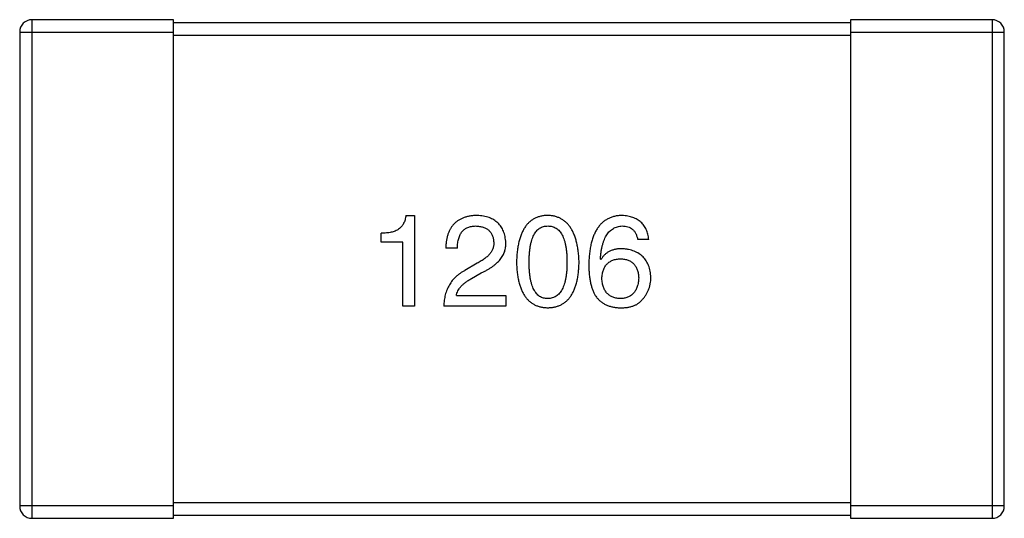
# Model space of a CAD drawing. Header units: millimetres. Extents: x 42 to 554, y 166 to 335.
# Tile 335 of 410: x 496.58 to 499.78, y 227.03 to 228.65. Entities that reach past the tile are written whole.
import ezdxf

# ---------------------------------------------------------------- set-up
doc = ezdxf.new("R2010")
doc.units = ezdxf.units.MM
doc.header["$LTSCALE"] = 30.734
doc.layers.get('0').update_dxf_attribs({"linetype": 'CONTINUOUS'})

msp = doc.modelspace()

# ---------------------------------------------------------------- linework, layer by layer
at = {"linetype": 'Continuous'}
for p, q in [((497.083, 228.6504), (496.623, 228.6504)), ((496.623, 227.0304), (496.623, 228.6504)), ((497.083, 227.0304), (497.083, 228.6504)), ((499.283, 228.6404), (497.083, 228.6404)), ((499.743, 228.6504), (499.283, 228.6504)), ((499.283, 228.6504), (499.283, 227.0304)), ((499.743, 228.6504), (499.743, 227.0304)), ((496.583, 228.6104), (497.083, 228.6104)), ((496.583, 228.6104), (496.583, 227.0704)), ((499.283, 228.6104), (499.783, 228.6104)), ((499.783, 227.0704), (499.783, 228.6104)), ((497.083, 228.6004), (499.283, 228.6004)), ((497.838, 228.0146), (497.8659, 228.0146)), ((497.8659, 228.0146), (497.8659, 227.7195)), ((497.7577, 227.9277), (497.7577, 227.9572)), ((497.8282, 227.9277), (497.7577, 227.9277)), ((497.8282, 227.7195), (497.8282, 227.9277)), ((498.0056, 227.908), (497.9679, 227.908)), ((498.6276, 227.9359), (498.5915, 227.9359)), ((498.0695, 227.8589), (498.0302, 227.8359)), ((498.4719, 227.8703), (498.4702, 227.872)), ((498.0515, 227.8097), (498.0826, 227.8277)), ((498.0023, 227.7539), (498.163, 227.7539)), ((498.163, 227.7539), (498.163, 227.7195)), ((497.8659, 227.7195), (497.8282, 227.7195)), ((498.163, 227.7195), (497.9613, 227.7195)), ((499.283, 227.0804), (497.083, 227.0804)), ((497.083, 227.0704), (496.583, 227.0704)), ((497.083, 227.0404), (499.283, 227.0404)), ((499.783, 227.0704), (499.283, 227.0704)), ((496.623, 227.0304), (497.083, 227.0304)), ((499.283, 227.0304), (499.743, 227.0304))]:
    msp.add_line(p, q, dxfattribs=at)
for centre, start, end in [((496.623, 228.6104), 90, 180), ((499.743, 228.6104), 0, 90), ((496.623, 227.0704), 180, 270), ((499.743, 227.0704), 270, 0)]:
    msp.add_arc(centre, 0.04, start, end, dxfattribs=at)
for points, knots in [([(497.838, 228.0146), (497.8377, 228.0121), (497.837, 228.0074), (497.8354, 228.0005), (497.8334, 227.9941), (497.8307, 227.9882), (497.8274, 227.9829), (497.8237, 227.978), (497.8195, 227.9736), (497.8146, 227.9698), (497.8094, 227.9664), (497.8035, 227.9636), (497.7971, 227.9613), (497.7902, 227.9595), (497.7828, 227.9581), (497.7749, 227.9573), (497.7665, 227.9569), (497.7607, 227.9571), (497.7577, 227.9572)], [0, 0, 0, 0, 0.066659, 0.129311, 0.18962, 0.247164, 0.30314, 0.357527, 0.411867, 0.466926, 0.523012, 0.580527, 0.641561, 0.705268, 0.772282, 0.84407, 0.919338, 1, 1, 1, 1]), ([(498.0695, 228.0146), (498.0655, 228.0144), (498.0576, 228.014), (498.0462, 228.0124), (498.0356, 228.0101), (498.0257, 228.0069), (498.0167, 228.003), (498.0083, 227.9983), (498.0007, 227.9928), (497.994, 227.9864), (497.988, 227.9793), (497.9827, 227.9714), (497.9783, 227.9628), (497.9746, 227.9533), (497.9717, 227.9431), (497.9696, 227.9321), (497.9683, 227.9203), (497.968, 227.9122), (497.9679, 227.908)], [0, 0, 0, 0, 0.07282, 0.141057, 0.2062, 0.267672, 0.326735, 0.383519, 0.439188, 0.494454, 0.549628, 0.605958, 0.66397, 0.72402, 0.787502, 0.854127, 0.925065, 1, 1, 1, 1]), ([(498.163, 227.9261), (498.1627, 227.9295), (498.1621, 227.9361), (498.1606, 227.9456), (498.1583, 227.9546), (498.1554, 227.9629), (498.1519, 227.9707), (498.1477, 227.9778), (498.1428, 227.9843), (498.1372, 227.9901), (498.131, 227.9954), (498.1242, 228), (498.1166, 228.004), (498.1085, 228.0074), (498.0996, 228.0101), (498.0902, 228.0123), (498.0801, 228.0138), (498.0731, 228.0143), (498.0695, 228.0146)], [0, 0, 0, 0, 0.070688, 0.137741, 0.201612, 0.262778, 0.321223, 0.378455, 0.434411, 0.490146, 0.546362, 0.603392, 0.662208, 0.723401, 0.787372, 0.85442, 0.925153, 1, 1, 1, 1]), ([(498.2994, 228.0146), (498.2954, 228.0144), (498.2876, 228.0141), (498.2764, 228.0121), (498.2659, 228.0089), (498.2561, 228.0047), (498.247, 227.9992), (498.2388, 227.9925), (498.2312, 227.9847), (498.2245, 227.9756), (498.2185, 227.9654), (498.2133, 227.9541), (498.2088, 227.9416), (498.2051, 227.9279), (498.2021, 227.9131), (498.1999, 227.8972), (498.1983, 227.8801), (498.1979, 227.8682), (498.1977, 227.8621)], [0, 0, 0, 0, 0.057911, 0.113262, 0.165956, 0.217443, 0.268511, 0.319665, 0.372, 0.426129, 0.483365, 0.543779, 0.607756, 0.676562, 0.749704, 0.827713, 0.911177, 1, 1, 1, 1]), ([(498.401, 227.8621), (498.4008, 227.8682), (498.4002, 227.8799), (498.3985, 227.8968), (498.3961, 227.9127), (498.3931, 227.9273), (498.3893, 227.9409), (498.3847, 227.9533), (498.3794, 227.9646), (498.3734, 227.9748), (498.3667, 227.9838), (498.3592, 227.9918), (498.351, 227.9985), (498.3421, 228.0041), (498.3324, 228.0084), (498.3221, 228.0118), (498.311, 228.0139), (498.3033, 228.0144), (498.2994, 228.0146)], [0, 0, 0, 0, 0.088475, 0.171606, 0.249595, 0.322626, 0.391327, 0.455765, 0.516374, 0.573675, 0.628522, 0.681161, 0.732559, 0.783563, 0.83504, 0.887639, 0.942585, 1, 1, 1, 1]), ([(498.5407, 228.0146), (498.5365, 228.0143), (498.5282, 228.0138), (498.5162, 228.0116), (498.505, 228.0082), (498.4946, 228.0036), (498.4849, 227.9979), (498.4761, 227.9908), (498.4681, 227.9826), (498.461, 227.9731), (498.4546, 227.9626), (498.449, 227.9508), (498.4442, 227.9378), (498.4403, 227.9237), (498.4371, 227.9083), (498.4348, 227.8918), (498.4331, 227.8741), (498.4327, 227.8619), (498.4325, 227.8556)], [0, 0, 0, 0, 0.058957, 0.115262, 0.16907, 0.221312, 0.273147, 0.324961, 0.377649, 0.432026, 0.488925, 0.549039, 0.612912, 0.680653, 0.753056, 0.830314, 0.912483, 1, 1, 1, 1]), ([(498.6276, 227.9359), (498.6272, 227.9389), (498.6265, 227.9447), (498.6246, 227.9532), (498.6223, 227.9611), (498.6193, 227.9685), (498.6157, 227.9753), (498.6116, 227.9816), (498.6071, 227.9874), (498.6019, 227.9926), (498.5961, 227.9972), (498.5899, 228.0014), (498.583, 228.005), (498.5756, 228.008), (498.5677, 228.0105), (498.5592, 228.0124), (498.5501, 228.0138), (498.5439, 228.0143), (498.5407, 228.0146)], [0, 0, 0, 0, 0.06947, 0.136096, 0.199592, 0.260665, 0.319672, 0.377156, 0.433415, 0.489984, 0.546535, 0.604276, 0.663499, 0.725182, 0.788953, 0.855683, 0.926216, 1, 1, 1, 1]), ([(498.0056, 227.908), (498.0057, 227.911), (498.0059, 227.9166), (498.0068, 227.9248), (498.008, 227.9324), (498.0097, 227.9395), (498.012, 227.946), (498.0145, 227.952), (498.0175, 227.9574), (498.0211, 227.9621), (498.0249, 227.9665), (498.0293, 227.9701), (498.0341, 227.9732), (498.0394, 227.9758), (498.0451, 227.9777), (498.0512, 227.9791), (498.0577, 227.98), (498.0623, 227.9801), (498.0646, 227.9802)], [0, 0, 0, 0, 0.082594, 0.15978, 0.232961, 0.301462, 0.365595, 0.426678, 0.484662, 0.540809, 0.595146, 0.648401, 0.702272, 0.757102, 0.813447, 0.872233, 0.934055, 1, 1, 1, 1]), ([(498.0646, 227.9802), (498.0668, 227.98), (498.0712, 227.9798), (498.0776, 227.9791), (498.0836, 227.9779), (498.0891, 227.9764), (498.0942, 227.9744), (498.099, 227.9722), (498.1033, 227.9694), (498.1073, 227.9664), (498.1107, 227.9628), (498.1139, 227.959), (498.1165, 227.9547), (498.1188, 227.95), (498.1206, 227.945), (498.1221, 227.9396), (498.1231, 227.9338), (498.1234, 227.9298), (498.1236, 227.9277)], [0, 0, 0, 0, 0.076112, 0.148436, 0.216883, 0.281466, 0.34298, 0.402356, 0.459881, 0.51546, 0.571111, 0.62658, 0.683162, 0.741007, 0.801404, 0.863825, 0.930544, 1, 1, 1, 1]), ([(498.2387, 227.8621), (498.2388, 227.8669), (498.2389, 227.8761), (498.2396, 227.8895), (498.2407, 227.902), (498.2423, 227.9135), (498.2446, 227.9241), (498.247, 227.9339), (498.2501, 227.9427), (498.2537, 227.9505), (498.2577, 227.9575), (498.2622, 227.9636), (498.2672, 227.9687), (498.2727, 227.9729), (498.2787, 227.9762), (498.2852, 227.9785), (498.2921, 227.9799), (498.2969, 227.9801), (498.2994, 227.9802)], [0, 0, 0, 0, 0.096452, 0.187278, 0.271765, 0.350519, 0.423437, 0.491321, 0.554011, 0.612224, 0.666281, 0.717003, 0.764884, 0.811423, 0.856783, 0.902993, 0.950236, 1, 1, 1, 1]), ([(498.2994, 227.9802), (498.3019, 227.9801), (498.3068, 227.9799), (498.3139, 227.9785), (498.3206, 227.9762), (498.3268, 227.973), (498.3324, 227.9687), (498.3376, 227.9636), (498.3421, 227.9575), (498.3464, 227.9506), (498.35, 227.9427), (498.3531, 227.9339), (498.3558, 227.9242), (498.3579, 227.9135), (498.3596, 227.902), (498.3608, 227.8895), (498.3615, 227.8761), (498.3616, 227.8669), (498.3617, 227.8621)], [0, 0, 0, 0, 0.050604, 0.098688, 0.145699, 0.191791, 0.238625, 0.286717, 0.337546, 0.391814, 0.449755, 0.512106, 0.579685, 0.652048, 0.730262, 0.814146, 0.904281, 1, 1, 1, 1]), ([(498.4702, 227.872), (498.4705, 227.8762), (498.4711, 227.8845), (498.4727, 227.8964), (498.4746, 227.9075), (498.4769, 227.9179), (498.4798, 227.9275), (498.4831, 227.9363), (498.4867, 227.9443), (498.4909, 227.9515), (498.4956, 227.9578), (498.5007, 227.9635), (498.5062, 227.9683), (498.5123, 227.9722), (498.5187, 227.9756), (498.5257, 227.9779), (498.533, 227.9796), (498.5381, 227.98), (498.5407, 227.9802)], [0, 0, 0, 0, 0.089218, 0.173709, 0.252753, 0.326963, 0.397099, 0.462534, 0.524018, 0.582178, 0.637235, 0.689955, 0.741228, 0.791618, 0.841661, 0.892925, 0.945259, 1, 1, 1, 1]), ([(498.5407, 227.9802), (498.5441, 227.9801), (498.5506, 227.9799), (498.5598, 227.9777), (498.5679, 227.9742), (498.575, 227.9693), (498.5809, 227.9629), (498.5856, 227.9552), (498.5893, 227.946), (498.5908, 227.9394), (498.5915, 227.9359)], [0, 0, 0, 0, 0.136586, 0.261496, 0.378089, 0.490612, 0.605522, 0.725767, 0.8561, 1, 1, 1, 1]), ([(498.1236, 227.9277), (498.1237, 227.9261), (498.1239, 227.9229), (498.1236, 227.918), (498.1228, 227.9133), (498.1216, 227.9086), (498.1198, 227.904), (498.1176, 227.8995), (498.1149, 227.8951), (498.1117, 227.8908), (498.1081, 227.8864), (498.104, 227.8823), (498.0994, 227.8782), (498.0944, 227.8741), (498.0888, 227.8702), (498.0828, 227.8663), (498.0764, 227.8625), (498.0718, 227.8601), (498.0695, 227.8589)], [0, 0, 0, 0, 0.052237, 0.103888, 0.155485, 0.207395, 0.259864, 0.31356, 0.369176, 0.4266, 0.486836, 0.550048, 0.61567, 0.685271, 0.75824, 0.834614, 0.915635, 1, 1, 1, 1]), ([(498.0826, 227.8277), (498.086, 227.8293), (498.0926, 227.8323), (498.1021, 227.8373), (498.1108, 227.8425), (498.1189, 227.8478), (498.1263, 227.8534), (498.1331, 227.8591), (498.1392, 227.865), (498.1445, 227.871), (498.1492, 227.8773), (498.1532, 227.8837), (498.1566, 227.8903), (498.1593, 227.8971), (498.1612, 227.9041), (498.1625, 227.9113), (498.1632, 227.9186), (498.163, 227.9236), (498.163, 227.9261)], [0, 0, 0, 0, 0.082731, 0.161257, 0.236138, 0.307554, 0.375712, 0.440848, 0.502916, 0.562567, 0.619798, 0.675716, 0.73039, 0.78386, 0.837315, 0.890547, 0.944917, 1, 1, 1, 1]), ([(498.5407, 227.9064), (498.5368, 227.9063), (498.5291, 227.9061), (498.5181, 227.9044), (498.5081, 227.9015), (498.4989, 227.8977), (498.4907, 227.8925), (498.4833, 227.8863), (498.477, 227.8788), (498.4736, 227.8732), (498.4719, 227.8703)], [0, 0, 0, 0, 0.144617, 0.279572, 0.40596, 0.526097, 0.64389, 0.760003, 0.877724, 1, 1, 1, 1]), ([(498.6342, 227.813), (498.634, 227.8165), (498.6336, 227.8233), (498.6321, 227.8333), (498.63, 227.8426), (498.6273, 227.8513), (498.6238, 227.8594), (498.6196, 227.8668), (498.6148, 227.8737), (498.6092, 227.8799), (498.603, 227.8854), (498.5962, 227.8904), (498.5885, 227.8946), (498.5803, 227.8983), (498.5714, 227.9013), (498.5618, 227.9036), (498.5515, 227.9054), (498.5444, 227.9061), (498.5407, 227.9064)], [0, 0, 0, 0, 0.071527, 0.139094, 0.20346, 0.264939, 0.323904, 0.381383, 0.437591, 0.493343, 0.549401, 0.606085, 0.664838, 0.725424, 0.788712, 0.855452, 0.925772, 1, 1, 1, 1]), ([(498.4752, 227.8097), (498.4753, 227.8122), (498.4757, 227.8171), (498.4767, 227.8242), (498.4782, 227.8308), (498.4801, 227.837), (498.4824, 227.8427), (498.4851, 227.8479), (498.4883, 227.8526), (498.4919, 227.8569), (498.4959, 227.8607), (498.5004, 227.8639), (498.5052, 227.8668), (498.5105, 227.8691), (498.5163, 227.871), (498.5224, 227.8724), (498.529, 227.8733), (498.5335, 227.8735), (498.5358, 227.8736)], [0, 0, 0, 0, 0.076072, 0.148369, 0.216753, 0.281358, 0.342792, 0.401604, 0.458929, 0.514444, 0.569818, 0.625343, 0.681554, 0.739608, 0.800134, 0.863477, 0.929547, 1, 1, 1, 1]), ([(498.5358, 227.8736), (498.5381, 227.8735), (498.5425, 227.8733), (498.5488, 227.8724), (498.5548, 227.8711), (498.5604, 227.8692), (498.5655, 227.8669), (498.5703, 227.8642), (498.5746, 227.8609), (498.5785, 227.8573), (498.582, 227.8531), (498.5851, 227.8485), (498.5878, 227.8434), (498.5901, 227.8379), (498.5918, 227.8319), (498.5933, 227.8255), (498.5943, 227.8186), (498.5947, 227.8138), (498.5948, 227.8113)], [0, 0, 0, 0, 0.069884, 0.136529, 0.199638, 0.259844, 0.317774, 0.374356, 0.430026, 0.485148, 0.5409, 0.597889, 0.657472, 0.718614, 0.783613, 0.85129, 0.923712, 1, 1, 1, 1]), ([(498.1977, 227.8621), (498.1979, 227.8562), (498.1983, 227.8448), (498.1999, 227.8282), (498.2021, 227.8128), (498.2051, 227.7985), (498.2088, 227.7852), (498.2133, 227.7732), (498.2185, 227.7622), (498.2246, 227.7523), (498.2312, 227.7436), (498.2388, 227.736), (498.247, 227.7295), (498.2561, 227.7242), (498.2659, 227.7201), (498.2764, 227.717), (498.2876, 227.7151), (498.2954, 227.7148), (498.2994, 227.7146)], [0, 0, 0, 0, 0.087693, 0.170223, 0.247496, 0.319826, 0.387768, 0.451403, 0.511459, 0.568358, 0.622671, 0.675251, 0.726739, 0.778422, 0.830759, 0.884394, 0.940865, 1, 1, 1, 1]), ([(498.2994, 227.7441), (498.2969, 227.7442), (498.2921, 227.7444), (498.2852, 227.7458), (498.2787, 227.748), (498.2727, 227.7514), (498.2672, 227.7556), (498.2622, 227.7607), (498.2577, 227.7667), (498.2537, 227.7737), (498.2501, 227.7816), (498.247, 227.7904), (498.2445, 227.8002), (498.2423, 227.8108), (498.2407, 227.8223), (498.2396, 227.8348), (498.2389, 227.8481), (498.2388, 227.8574), (498.2387, 227.8621)], [0, 0, 0, 0, 0.049766, 0.097012, 0.143225, 0.188786, 0.235079, 0.282962, 0.333687, 0.387747, 0.445963, 0.508657, 0.576545, 0.649868, 0.72822, 0.812712, 0.903543, 1, 1, 1, 1]), ([(498.2994, 227.7146), (498.3034, 227.7148), (498.3111, 227.7151), (498.3224, 227.717), (498.3329, 227.7201), (498.3427, 227.7242), (498.3517, 227.7295), (498.36, 227.736), (498.3675, 227.7436), (498.3743, 227.7523), (498.3802, 227.7622), (498.3854, 227.7732), (498.3899, 227.7852), (498.3937, 227.7985), (498.3967, 227.8128), (498.3989, 227.8282), (498.4004, 227.8448), (498.4008, 227.8562), (498.401, 227.8621)], [0, 0, 0, 0, 0.059134, 0.115603, 0.169236, 0.221572, 0.273254, 0.32474, 0.377319, 0.431815, 0.488555, 0.548609, 0.612242, 0.680182, 0.75251, 0.829782, 0.91231, 1, 1, 1, 1]), ([(498.3617, 227.8621), (498.3616, 227.8574), (498.3615, 227.8483), (498.3608, 227.8351), (498.3596, 227.8228), (498.3579, 227.8114), (498.3558, 227.8008), (498.3531, 227.7912), (498.35, 227.7824), (498.3463, 227.7745), (498.3422, 227.7676), (498.3375, 227.7615), (498.3324, 227.7562), (498.3267, 227.752), (498.3206, 227.7486), (498.314, 227.7461), (498.3068, 227.7446), (498.3019, 227.7443), (498.2994, 227.7441)], [0, 0, 0, 0, 0.094834, 0.184067, 0.267029, 0.344713, 0.417334, 0.484367, 0.546941, 0.604717, 0.65953, 0.710539, 0.759381, 0.806382, 0.853027, 0.900623, 0.949121, 1, 1, 1, 1]), ([(498.4325, 227.8556), (498.4326, 227.8503), (498.4327, 227.8399), (498.4338, 227.8249), (498.4353, 227.8108), (498.4377, 227.7976), (498.4406, 227.7853), (498.4443, 227.7739), (498.4486, 227.7635), (498.4521, 227.7571), (498.4538, 227.7539)], [0, 0, 0, 0, 0.151498, 0.29521, 0.430242, 0.557137, 0.677306, 0.790845, 0.898111, 1, 1, 1, 1]), ([(498.0302, 227.8359), (498.0274, 227.8344), (498.022, 227.8314), (498.0144, 227.8263), (498.0072, 227.821), (498.0007, 227.8152), (497.9945, 227.8092), (497.989, 227.8027), (497.9838, 227.796), (497.9793, 227.7888), (497.9752, 227.7814), (497.9717, 227.7735), (497.9686, 227.7654), (497.9661, 227.7569), (497.9641, 227.748), (497.9627, 227.7388), (497.9617, 227.7293), (497.9614, 227.7228), (497.9613, 227.7195)], [0, 0, 0, 0, 0.065828, 0.130094, 0.192451, 0.254037, 0.313974, 0.373757, 0.433048, 0.492243, 0.551902, 0.611758, 0.672678, 0.734814, 0.798569, 0.863693, 0.930488, 1, 1, 1, 1]), ([(498.0023, 227.7539), (498.0028, 227.7565), (498.0039, 227.7618), (498.0071, 227.7693), (498.0114, 227.7767), (498.0171, 227.7837), (498.0239, 227.7906), (498.0319, 227.7973), (498.0412, 227.8037), (498.048, 227.8076), (498.0515, 227.8097)], [0, 0, 0, 0, 0.103034, 0.208166, 0.318255, 0.434664, 0.559728, 0.695394, 0.841708, 1, 1, 1, 1]), ([(498.5375, 227.7441), (498.5351, 227.7442), (498.5304, 227.7444), (498.5237, 227.7454), (498.5173, 227.7468), (498.5115, 227.7487), (498.506, 227.7511), (498.501, 227.754), (498.4964, 227.7573), (498.4923, 227.7613), (498.4885, 227.7656), (498.4854, 227.7705), (498.4825, 227.7758), (498.4801, 227.7817), (498.4783, 227.788), (498.4768, 227.7948), (498.4756, 227.8021), (498.4753, 227.8071), (498.4752, 227.8097)], [0, 0, 0, 0, 0.070403, 0.137196, 0.200053, 0.260887, 0.31876, 0.37535, 0.430743, 0.485927, 0.541678, 0.598832, 0.657726, 0.719441, 0.783504, 0.851852, 0.923533, 1, 1, 1, 1]), ([(498.5948, 227.8113), (498.5947, 227.8087), (498.5943, 227.8037), (498.5933, 227.7964), (498.5919, 227.7896), (498.5901, 227.7832), (498.588, 227.7773), (498.5853, 227.7719), (498.5824, 227.767), (498.5789, 227.7625), (498.5751, 227.7585), (498.5709, 227.755), (498.5663, 227.752), (498.5613, 227.7494), (498.5559, 227.7473), (498.5501, 227.7458), (498.5439, 227.7447), (498.5396, 227.7443), (498.5375, 227.7441)], [0, 0, 0, 0, 0.078863, 0.153308, 0.223539, 0.289857, 0.35341, 0.413572, 0.471721, 0.528235, 0.584279, 0.638781, 0.69466, 0.751251, 0.809198, 0.869697, 0.933318, 1, 1, 1, 1]), ([(498.6047, 227.7392), (498.607, 227.7418), (498.6117, 227.7469), (498.6177, 227.7553), (498.6228, 227.7641), (498.627, 227.7731), (498.6302, 227.7826), (498.6325, 227.7924), (498.6339, 227.8026), (498.6341, 227.8095), (498.6342, 227.813)], [0, 0, 0, 0, 0.129393, 0.255335, 0.378531, 0.500878, 0.622934, 0.746191, 0.87096, 1, 1, 1, 1]), ([(498.4538, 227.7539), (498.4561, 227.7509), (498.4605, 227.745), (498.4683, 227.7372), (498.4768, 227.7306), (498.4862, 227.7251), (498.4963, 227.7206), (498.5071, 227.7175), (498.5187, 227.7153), (498.5268, 227.7148), (498.5309, 227.7146)], [0, 0, 0, 0, 0.125033, 0.246266, 0.36603, 0.485265, 0.606781, 0.732144, 0.862551, 1, 1, 1, 1]), ([(498.5309, 227.7146), (498.5351, 227.7145), (498.5432, 227.7144), (498.5549, 227.7153), (498.5657, 227.717), (498.5754, 227.7197), (498.5842, 227.7232), (498.592, 227.7276), (498.599, 227.7328), (498.6028, 227.7371), (498.6047, 227.7392)], [0, 0, 0, 0, 0.156782, 0.301945, 0.436395, 0.561474, 0.678489, 0.78853, 0.894967, 1, 1, 1, 1])]:
    msp.add_open_spline(points, degree=3, knots=knots, dxfattribs=at)

doc.saveas('drawing.dxf')
